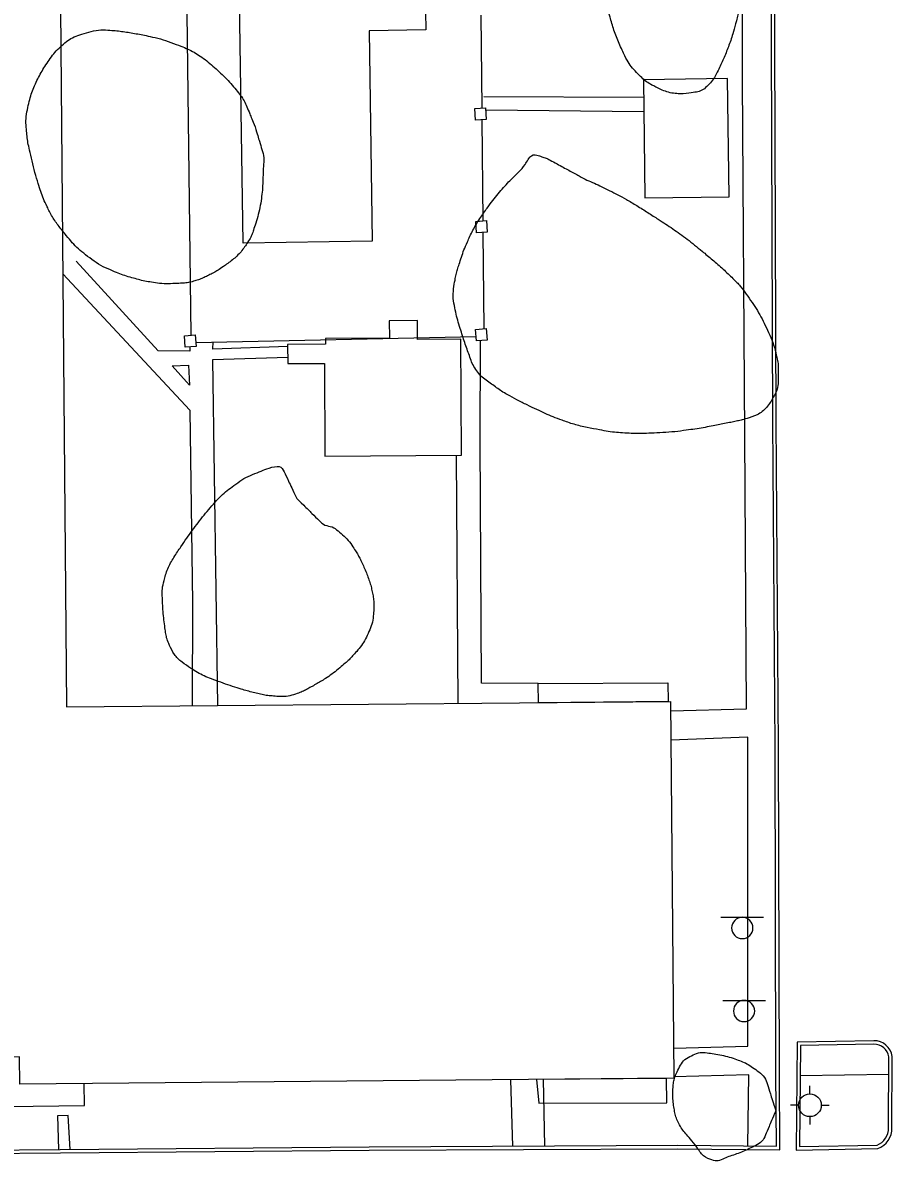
# Model space of a CAD drawing. Extents: x 2145380 to 2157287, y 139568 to 149130.
# Drawn here: x 2151123.8 to 2151276.8, y 145012.9 to 145213.1 of the extents above; entities that cross this region are included whole.
import ezdxf

# ---------------------------------------------------------------- set-up
doc = ezdxf.new("R2010")
doc.units = 0
for name, color, linetype in [('TOPO_Building', 7, 'Continuous'), ('TOPO_Concrete', 7, 'Continuous'), ('TOPO_Curb Back', 7, 'Continuous'), ('TOPO_Fence', 7, 'Continuous'), ('TOPO_Sidewalk', 7, 'Continuous'), ('TOPO_Sign', 7, 'Continuous'), ('TOPO_Tree Line', 7, 'Continuous'), ('TOPO_Wall Freestanding', 7, 'Continuous'), ('TOPO_Water Fire Hydrant', 7, 'Continuous')]:
    doc.layers.add(name, color=color, linetype=linetype)

# ---------------------------------------------------------------- blocks, each defined once
blk = doc.blocks.new('FIRHYD')
at = {"layer": 'TOPO_Water Fire Hydrant'}
for p, q in [((0, 10.2), (0, 17.3)), ((10.2, 0), (17.3, 0)), ((-10.2, 0), (-17.3, 0)), ((0, -10.2), (0, -17.3))]:
    blk.add_line(p, q, dxfattribs=at)
blk.add_circle((0, 0), 10.2, dxfattribs=at)

msp = doc.modelspace()

# ---------------------------------------------------------------- linework, layer by layer
at = {"layer": 'TOPO_Building'}
for points in [[(2151064.39, 145228.91), (2151063.98, 145331.21), (2151121.6, 145331.44), (2151121.59, 145335.53), (2151132.67, 145335.58), (2151132.67, 145336.45), (2151236.86, 145336.86), (2151237.13, 145270.58), (2151129.94, 145270.15), (2151131.51, 145092.77), (2151237.77, 145093.71), (2151238.35, 145027.44), (2151123.26, 145026.42), (2151123.22, 145031.22), (2151065.97, 145030.71), (2151064.5, 145196.3), (2151033.07, 145196.02), (2151033.03, 145201.03), (2151031.19, 145201.01), (2151030.99, 145223.32), (2151033.76, 145223.35), (2151033.72, 145228.64)], [(2151232.98, 145203.06), (2151233.25, 145182.3), (2151248.06, 145182.49), (2151247.8, 145203.25)]]:
    msp.add_lwpolyline(points, close=True, dxfattribs=at)
at = {"layer": 'TOPO_Concrete'}
for points in [[(2151161.88, 145220.92), (2151194.54, 145221.41), (2151194.69, 145211.82), (2151184.71, 145211.67), (2151185.27, 145174.68), (2151162.58, 145174.34)], [(2151176.96, 145136.84), (2151201, 145137.01), (2151200.86, 145157.44), (2151193.24, 145157.39), (2151193.22, 145160.71), (2151188.27, 145160.67), (2151188.29, 145157.62), (2151177.07, 145157.54), (2151177.08, 145156.55), (2151170.39, 145156.51), (2151170.42, 145153.13), (2151176.85, 145153.17)]]:
    msp.add_lwpolyline(points, close=True, dxfattribs=at)
for points in [[(2151214.46, 145096.88), (2151237.29, 145097.01), (2151237.32, 145093.71), (2151214.5, 145093.5), (2151214.46, 145096.88)], [(2151214.56, 145023.05), (2151237.11, 145023.1), (2151237.07, 145027.43), (2151214.2, 145027.23), (2151214.56, 145023.05)], [(2151132.11, 145014.92), (2151131.79, 145020.91), (2151129.89, 145020.84), (2151130.1, 145014.9)]]:
    msp.add_lwpolyline(points, dxfattribs=at)
at = {"layer": 'TOPO_Curb Back'}
for p, q in [((2151273.53, 145034.05), (2151260.01, 145033.78)), ((2151260.01, 145033.78), (2151259.86, 145014.81)), ((2151260.61, 145033.19), (2151260.46, 145015.42)), ((2151273.53, 145033.45), (2151260.61, 145033.19)), ((2151276.1, 145018.73), (2151276.15, 145031.23)), ((2151276.7, 145018.74), (2151276.75, 145031.28)), ((2151259.86, 145014.81), (2151274.19, 145015.08)), ((2151260.46, 145015.42), (2151274.08, 145015.67))]:
    msp.add_line(p, q, dxfattribs=at)
for points in [[(2151037.49, 145014.35), (2151068.9, 145014.47), (2151115.97, 145014.82), (2151130.4, 145014.91), (2151184.73, 145015.41), (2151239.02, 145015.66), (2151256.37, 145015.49), (2151256.3, 145028.34), (2151256.14, 145085.59), (2151255.73, 145143.05), (2151255.49, 145209.45), (2151255.25, 145275.35)], [(2151037.54, 145013.75), (2151068.9, 145013.87), (2151115.98, 145014.22), (2151130.41, 145014.31), (2151184.73, 145014.81), (2151239.02, 145015.06), (2151256.98, 145014.88), (2151256.9, 145028.35), (2151256.74, 145085.59), (2151256.33, 145143.05), (2151256.09, 145209.45), (2151255.85, 145275.35)]]:
    msp.add_lwpolyline(points, dxfattribs=at)
for centre, radius, start, end in [((2151273.53, 145030.79), 3.26, 8.5869, 90.0719), ((2151273.53, 145030.79), 2.66, 9.5324, 89.96), ((2151272.98, 145018.61), 3.13, 290.6024, 2.2152), ((2151272.98, 145018.61), 3.73, 288.9476, 2.0115)]:
    msp.add_arc(centre, radius, start, end, dxfattribs=at)
at = {"layer": 'TOPO_Fence'}
for p, q in [((2151153.4, 145158.12), (2151152.74, 145214.78)), ((2151204.39, 145214.39), (2151204.54, 145198.06)), ((2151204.56, 145196.04), (2151204.73, 145178.24)), ((2151204.75, 145176.21), (2151204.91, 145159.26)), ((2151154.23, 145156.84), (2151203.54, 145157.93))]:
    msp.add_line(p, q, dxfattribs=at)
at = {"layer": 'TOPO_Sidewalk'}
for p, q in [((2151233.02, 145199.92), (2151204.93, 145200.03)), ((2151205.23, 145197.74), (2151233.05, 145197.48)), ((2151200.41, 145093.38), (2151200.1, 145137)), ((2151260.56, 145027.92), (2151276.14, 145028.14)), ((2151209.62, 145027.18), (2151209.95, 145015.52)), ((2151215.65, 145015.55), (2151215.43, 145027.24))]:
    msp.add_line(p, q, dxfattribs=at)
for points in [[(2151237.78, 145092.05), (2151251.09, 145092.44), (2151250.83, 145140.43), (2151250.39, 145203.04), (2151250.27, 145271.68), (2151237.12, 145271.71)], [(2151153.2, 145156.08), (2151153.2, 145155.32), (2151147.61, 145155.4), (2151133.17, 145171.15)], [(2151130.84, 145168.9), (2151153.16, 145144.94), (2151153.67, 145111.06), (2151153.6, 145092.96)], [(2151170.4, 145156.17), (2151157.22, 145155.69), (2151157.29, 145156.99)], [(2151214.46, 145096.88), (2151204.51, 145096.92), (2151204.29, 145139.41), (2151204.33, 145157.19)], [(2151158.11, 145093), (2151157.23, 145153.85), (2151170.41, 145154.29)], [(2151152.96, 145152.86), (2151153.14, 145149.35), (2151150.07, 145152.74), (2151152.96, 145152.86)], [(2151238.31, 145032.75), (2151251.33, 145033.09), (2151251.34, 145087.46), (2151237.83, 145086.93)], [(2151251.32, 145015.54), (2151251.54, 145028.05), (2151238.35, 145027.68)], [(2151111.55, 145014.79), (2151112.02, 145022.33), (2151134.63, 145022.65), (2151134.6, 145026.52)]]:
    msp.add_lwpolyline(points, dxfattribs=at)
at = {"layer": 'TOPO_Sign'}
for points in [[(2151246.62, 145055.75), (2151254.11, 145055.75)], [(2151248.5, 145053.88), (2151248.5, 145053.88)], [(2151250.37, 145055.75), (2151250.37, 145055.75)], [(2151252.23, 145053.88), (2151252.23, 145053.88)], [(2151250.37, 145052.01), (2151250.37, 145052.01)], [(2151246.94, 145041.14), (2151254.43, 145041.14)], [(2151250.69, 145041.14), (2151250.69, 145041.14)], [(2151248.82, 145039.27), (2151248.82, 145039.27)], [(2151252.55, 145039.27), (2151252.55, 145039.27)], [(2151250.69, 145037.4), (2151250.69, 145037.4)]]:
    msp.add_lwpolyline(points, dxfattribs=at)
for centre, start, end in [((2151250.37, 145053.88), 90, 180), ((2151250.37, 145053.88), 180, 270), ((2151250.37, 145053.88), 360, 90), ((2151250.37, 145053.88), 270, 0), ((2151250.69, 145039.27), 90, 180), ((2151250.69, 145039.27), 360, 90), ((2151250.69, 145039.27), 180, 270), ((2151250.69, 145039.27), 270, 0)]:
    msp.add_arc(centre, 1.87, start, end, dxfattribs=at)
at = {"layer": 'TOPO_Tree Line'}
for points in [[(2151222.35, 145235.02), (2151222.71, 145233.1), (2151223.06, 145231.19), (2151223.42, 145229.27), (2151223.72, 145227.66), (2151224.29, 145226.12), (2151224.66, 145224.53), (2151225.04, 145222.84), (2151225.31, 145221.13), (2151225.69, 145219.44), (2151226.08, 145217.68), (2151226.58, 145215.95), (2151227.07, 145214.21), (2151227.77, 145211.76), (2151228.68, 145209.42), (2151229.8, 145207.1), (2151230.4, 145205.85), (2151231.29, 145204.86), (2151232.28, 145203.84), (2151233.09, 145203.01), (2151233.94, 145202.4), (2151234.98, 145201.87), (2151237.07, 145200.81), (2151239.44, 145200.49), (2151241.58, 145200.78), (2151242.54, 145200.91), (2151243.53, 145201.26), (2151244.32, 145202.05), (2151245.22, 145202.96), (2151245.73, 145203.89), (2151246.23, 145204.94), (2151246.72, 145205.97), (2151247.21, 145206.99), (2151247.61, 145208.05), (2151248.03, 145209.15), (2151248.45, 145210.24), (2151248.77, 145211.36), (2151249.36, 145213.43), (2151249.87, 145215.52), (2151250.46, 145217.59), (2151250.92, 145219.22), (2151251.44, 145220.84), (2151251.87, 145222.48), (2151252.43, 145224.6), (2151252.97, 145226.72), (2151253.51, 145228.84), (2151253.9, 145230.36), (2151254.28, 145231.87), (2151254.67, 145233.39), (2151255.33, 145235.98), (2151255.92, 145238.59), (2151256.5, 145241.21), (2151256.81, 145242.61), (2151256.81, 145244.07), (2151256.73, 145245.5), (2151256.65, 145246.64), (2151256.43, 145247.77), (2151256.08, 145248.89), (2151255.76, 145249.92), (2151255.39, 145250.89), (2151254.89, 145251.84), (2151254.39, 145252.76), (2151253.84, 145253.63), (2151253.24, 145254.49), (2151252.64, 145255.34), (2151252.01, 145256.14), (2151251.31, 145256.92), (2151250.19, 145258.13), (2151248.97, 145259.19), (2151247.59, 145260.09), (2151246.72, 145260.65), (2151245.84, 145261.14), (2151244.9, 145261.53), (2151243.9, 145261.94), (2151242.89, 145262.34), (2151241.87, 145262.71), (2151240.89, 145263.06), (2151239.91, 145263.41), (2151238.92, 145263.74), (2151238.01, 145264.05), (2151237.11, 145264.34), (2151236.18, 145264.57), (2151235.21, 145264.81), (2151234.22, 145265.03), (2151233.24, 145265.24), (2151232.26, 145265.46), (2151231.28, 145265.68), (2151230.3, 145265.88), (2151229.3, 145266.09), (2151228.3, 145266.29), (2151227.29, 145266.48), (2151226.1, 145266.7), (2151224.91, 145266.91), (2151223.71, 145267.1), (2151222.42, 145267.31), (2151221.12, 145267.51), (2151219.82, 145267.7), (2151218.27, 145267.93), (2151216.73, 145268.16), (2151215.18, 145268.3), (2151213.27, 145268.47), (2151211.36, 145268.58), (2151209.44, 145268.69), (2151207.42, 145268.81), (2151205.39, 145268.92), (2151203.37, 145269.03), (2151199.74, 145269.25), (2151196.11, 145269.47), (2151192.48, 145269.68), (2151189.86, 145269.83), (2151187.25, 145269.94), (2151184.63, 145270.1), (2151182.05, 145270.25), (2151179.47, 145270.42), (2151176.89, 145270.57), (2151174.57, 145270.71), (2151172.25, 145270.85), (2151169.92, 145270.98), (2151167.5, 145271.12), (2151165.06, 145271.19), (2151162.63, 145271.22), (2151159.24, 145271.25), (2151155.85, 145270.99), (2151152.45, 145270.63), (2151150.35, 145270.41), (2151148.28, 145270.08), (2151146.2, 145269.69), (2151144.73, 145269.42), (2151143.3, 145269.04), (2151141.85, 145268.66), (2151140.86, 145268.4), (2151139.91, 145268.06), (2151138.96, 145267.63), (2151137.47, 145266.94), (2151136.28, 145265.9), (2151135.23, 145264.55), (2151134.38, 145263.46), (2151133.93, 145262.3), (2151133.5, 145261.04), (2151133.09, 145259.83), (2151132.69, 145258.52), (2151132.95, 145257.33), (2151133.16, 145256.4), (2151133.61, 145255.51), (2151134.1, 145254.64), (2151134.6, 145253.75), (2151135.09, 145252.93), (2151135.69, 145252.13), (2151136.56, 145250.96), (2151137.47, 145249.87), (2151138.64, 145248.99), (2151139.76, 145248.14), (2151140.95, 145247.49), (2151142.2, 145246.89), (2151142.97, 145246.52), (2151143.72, 145246.12), (2151144.52, 145245.86), (2151145.84, 145245.43), (2151147.16, 145245.03), (2151148.48, 145244.64), (2151149.37, 145244.38), (2151150.25, 145244.11), (2151151.14, 145243.86), (2151152.47, 145243.49), (2151153.81, 145243.17), (2151155.16, 145242.92), (2151156.14, 145242.73), (2151157.12, 145242.57), (2151158.1, 145242.45), (2151159.34, 145242.29), (2151160.57, 145242.14), (2151161.81, 145241.99), (2151164.26, 145241.7), (2151166.71, 145241.4), (2151169.15, 145241.11), (2151170.96, 145240.9), (2151172.76, 145240.68), (2151174.57, 145240.47), (2151176.81, 145240.2), (2151179.06, 145240.13), (2151181.31, 145239.95), (2151182.17, 145239.87), (2151183.03, 145239.8), (2151183.89, 145239.68), (2151185.27, 145239.48), (2151186.61, 145239.01), (2151187.99, 145238.76), (2151189.44, 145238.5), (2151190.89, 145238.25), (2151192.35, 145238.04), (2151193.67, 145237.85), (2151194.99, 145237.66), (2151196.32, 145237.53), (2151197.71, 145237.39), (2151199.11, 145237.27), (2151200.5, 145237.18), (2151202.49, 145237.04), (2151204.48, 145236.91), (2151206.47, 145236.77), (2151207.58, 145236.69), (2151208.7, 145236.6), (2151209.82, 145236.52), (2151211.97, 145236.36), (2151214.15, 145236.49), (2151216.27, 145236.11), (2151218.29, 145235.74), (2151220.32, 145235.38), (2151222.35, 145235.02), (2151222.35, 145235.02)], [(2151164.66, 145194.79), (2151164.18, 145195.97), (2151163.7, 145197.14), (2151163.23, 145198.31), (2151162.79, 145199.38), (2151162.09, 145200.32), (2151161.36, 145201.24), (2151160.43, 145202.41), (2151159.42, 145203.45), (2151158.33, 145204.47), (2151157.26, 145205.47), (2151156.17, 145206.39), (2151154.96, 145207.22), (2151153.93, 145207.91), (2151152.85, 145208.48), (2151151.7, 145208.92), (2151149.86, 145209.64), (2151148.01, 145210.26), (2151146.1, 145210.69), (2151144.93, 145210.95), (2151143.77, 145211.16), (2151142.59, 145211.36), (2151141.47, 145211.54), (2151140.35, 145211.68), (2151139.23, 145211.76), (2151137.53, 145211.9), (2151135.83, 145211.57), (2151134.13, 145211.03), (2151132.83, 145210.62), (2151131.71, 145210.02), (2151130.7, 145209.1), (2151129.64, 145208.13), (2151128.82, 145207.11), (2151128.05, 145205.95), (2151127.34, 145204.86), (2151126.71, 145203.78), (2151126.15, 145202.61), (2151125.59, 145201.42), (2151125.17, 145200.22), (2151124.86, 145198.94), (2151124.5, 145197.4), (2151124.31, 145195.84), (2151124.43, 145194.3), (2151124.53, 145193.14), (2151124.7, 145191.98), (2151124.96, 145190.83), (2151125.42, 145188.76), (2151125.93, 145186.74), (2151126.54, 145184.72), (2151126.94, 145183.38), (2151127.42, 145182.09), (2151128.03, 145180.82), (2151128.95, 145178.92), (2151130.16, 145177.25), (2151131.5, 145175.61), (2151132.5, 145174.38), (2151133.56, 145173.28), (2151134.81, 145172.3), (2151136.33, 145171.12), (2151137.92, 145170.14), (2151139.68, 145169.4), (2151140.86, 145168.9), (2151142.05, 145168.5), (2151143.28, 145168.16), (2151144.42, 145167.84), (2151145.55, 145167.58), (2151146.72, 145167.4), (2151148.25, 145167.18), (2151149.81, 145167.17), (2151151.35, 145167.25), (2151152.25, 145167.3), (2151153.15, 145167.41), (2151154.04, 145167.67), (2151154.91, 145167.92), (2151155.7, 145168.28), (2151156.5, 145168.67), (2151157.36, 145169.1), (2151158.16, 145169.56), (2151158.95, 145170.11), (2151160.71, 145171.34), (2151162.25, 145172.75), (2151163.43, 145174.58), (2151163.93, 145175.36), (2151164.25, 145176.18), (2151164.52, 145177.05), (2151165.01, 145178.61), (2151165.47, 145180.16), (2151165.71, 145181.78), (2151165.94, 145183.29), (2151166.02, 145184.79), (2151166.06, 145186.3), (2151166.11, 145187.8), (2151166.3, 145189.36), (2151165.86, 145190.8), (2151165.46, 145192.13), (2151165.06, 145193.46), (2151164.66, 145194.79)], [(2151216.02, 145189.22), (2151215.56, 145189.37), (2151215.1, 145189.52), (2151214.64, 145189.67), (2151213.21, 145190.14), (2151212.17, 145187.97), (2151211.09, 145186.9), (2151210.16, 145185.98), (2151209.26, 145185.09), (2151208.4, 145184.12), (2151207.4, 145182.99), (2151206.47, 145181.84), (2151205.58, 145180.61), (2151204.16, 145178.65), (2151202.94, 145176.61), (2151201.95, 145174.4), (2151201.39, 145173.15), (2151200.97, 145171.88), (2151200.55, 145170.58), (2151200.27, 145169.7), (2151200.03, 145168.82), (2151199.86, 145167.92), (2151199.54, 145166.29), (2151199.47, 145164.55), (2151199.81, 145162.92), (2151200.11, 145161.47), (2151200.51, 145160.04), (2151200.96, 145158.62), (2151201.34, 145157.44), (2151201.74, 145156.27), (2151202.16, 145155.11), (2151202.56, 145153.98), (2151202.95, 145152.88), (2151203.66, 145151.87), (2151204.36, 145150.89), (2151205.32, 145150.22), (2151206.27, 145149.53), (2151207.16, 145148.89), (2151208.03, 145148.26), (2151208.97, 145147.73), (2151210.73, 145146.75), (2151212.51, 145145.86), (2151214.33, 145145.01), (2151215.72, 145144.35), (2151217.11, 145143.74), (2151218.56, 145143.21), (2151220.78, 145142.41), (2151223.05, 145141.88), (2151225.38, 145141.46), (2151226.8, 145141.2), (2151228.23, 145141), (2151229.68, 145140.92), (2151231.21, 145140.84), (2151232.76, 145140.82), (2151234.29, 145140.89), (2151236.39, 145140.99), (2151238.5, 145141.13), (2151240.59, 145141.42), (2151242.05, 145141.62), (2151243.5, 145141.85), (2151244.96, 145142.12), (2151246.11, 145142.34), (2151247.26, 145142.58), (2151248.42, 145142.81), (2151249.29, 145142.99), (2151250.16, 145143.2), (2151251.03, 145143.45), (2151253.04, 145144.01), (2151254.76, 145145.32), (2151255.88, 145147.32), (2151256.62, 145148.62), (2151256.68, 145149.93), (2151256.7, 145151.27), (2151256.7, 145152.22), (2151256.71, 145153.18), (2151256.48, 145154.11), (2151256.04, 145155.98), (2151255.43, 145157.73), (2151254.6, 145159.45), (2151253.86, 145161), (2151253.05, 145162.45), (2151252.09, 145163.87), (2151251.09, 145165.36), (2151250.06, 145166.79), (2151248.79, 145168.04), (2151247.01, 145169.78), (2151245.16, 145171.39), (2151243.24, 145172.96), (2151241.97, 145173.99), (2151240.71, 145175.04), (2151239.37, 145175.99), (2151238.15, 145176.85), (2151236.91, 145177.66), (2151235.66, 145178.47), (2151233.75, 145179.7), (2151231.85, 145180.93), (2151229.88, 145182.06), (2151228.5, 145182.85), (2151227.07, 145183.55), (2151225.64, 145184.25), (2151224.36, 145184.88), (2151223.02, 145185.39), (2151221.77, 145186.08), (2151219.85, 145187.13), (2151217.94, 145188.17), (2151216.02, 145189.22), (2151216.02, 145189.22)], [(2151172, 145129.41), (2151171.25, 145130.99), (2151170.5, 145132.57), (2151169.75, 145134.15), (2151169.18, 145135.34), (2151166.99, 145134.74), (2151165.79, 145134.25), (2151164.24, 145133.63), (2151162.65, 145132.97), (2151161.24, 145131.92), (2151160.04, 145131.03), (2151158.91, 145130.16), (2151157.93, 145129.07), (2151156.77, 145127.8), (2151155.7, 145126.5), (2151154.65, 145125.15), (2151153.6, 145123.79), (2151152.63, 145122.42), (2151151.66, 145120.99), (2151150.36, 145119.07), (2151149.21, 145117.1), (2151148.62, 145114.82), (2151148.29, 145113.55), (2151148.33, 145112.27), (2151148.4, 145111), (2151148.47, 145109.53), (2151148.62, 145108.07), (2151148.82, 145106.6), (2151148.95, 145105.61), (2151149.14, 145104.65), (2151149.57, 145103.71), (2151150.38, 145101.92), (2151151.77, 145100.59), (2151153.4, 145099.54), (2151154.55, 145098.79), (2151155.69, 145098.17), (2151156.94, 145097.71), (2151158.61, 145097.08), (2151160.28, 145096.48), (2151161.98, 145095.96), (2151163.03, 145095.64), (2151164.07, 145095.35), (2151165.14, 145095.09), (2151166.14, 145094.84), (2151167.14, 145094.72), (2151168.15, 145094.64), (2151169.47, 145094.54), (2151170.8, 145094.65), (2151172.12, 145095.12), (2151172.99, 145095.44), (2151173.73, 145095.82), (2151174.5, 145096.25), (2151175.36, 145096.73), (2151176.2, 145097.2), (2151177.02, 145097.74), (2151178.19, 145098.51), (2151179.28, 145099.39), (2151180.35, 145100.3), (2151181.05, 145100.9), (2151181.67, 145101.54), (2151182.29, 145102.24), (2151183.21, 145103.28), (2151183.94, 145104.36), (2151184.54, 145105.66), (2151185.16, 145106.99), (2151185.46, 145108.36), (2151185.53, 145109.75), (2151185.58, 145110.67), (2151185.55, 145111.61), (2151185.37, 145112.52), (2151185.18, 145113.48), (2151184.95, 145114.42), (2151184.62, 145115.35), (2151184.25, 145116.36), (2151183.83, 145117.32), (2151183.37, 145118.29), (2151182.99, 145119.09), (2151182.56, 145119.85), (2151182.08, 145120.6), (2151181.31, 145121.8), (2151180.34, 145122.83), (2151179.24, 145123.73), (2151178.28, 145124.52), (2151176.87, 145124.62), (2151175.99, 145125.48), (2151174.66, 145126.79), (2151173.33, 145128.1), (2151172, 145129.41), (2151172, 145129.41)], [(2151256.26, 145021.73), (2151255.77, 145023.28), (2151255.27, 145024.83), (2151254.78, 145026.38), (2151254.38, 145027.64), (2151253.31, 145028.58), (2151252.17, 145029.37), (2151251.19, 145030.04), (2151250.19, 145030.46), (2151249.09, 145030.84), (2151247.76, 145031.3), (2151246.41, 145031.58), (2151245.06, 145031.79), (2151243.88, 145031.97), (2151242.63, 145032.01), (2151241.45, 145031.41), (2151240.19, 145030.78), (2151239.46, 145029.75), (2151238.89, 145028.52), (2151238.48, 145027.63), (2151238.26, 145026.75), (2151238.2, 145025.83), (2151238.12, 145024.68), (2151238.16, 145023.51), (2151238.35, 145022.37), (2151238.51, 145021.37), (2151238.73, 145020.4), (2151239.22, 145019.48), (2151239.75, 145018.48), (2151240.43, 145017.7), (2151241.16, 145016.84), (2151242.37, 145015.4), (2151243.46, 145013.59), (2151245.12, 145013.06), (2151246.09, 145012.75), (2151247.23, 145013.39), (2151248.24, 145013.74), (2151249.38, 145014.14), (2151250.5, 145014.51), (2151251.6, 145015.06), (2151252.72, 145015.63), (2151253.95, 145016.29), (2151254.43, 145017.42), (2151255.04, 145018.85), (2151255.65, 145020.29), (2151256.26, 145021.73)]]:
    msp.add_open_spline(points, degree=3, dxfattribs=at)
at = {"layer": 'TOPO_Wall Freestanding'}
for points in [[(2151203.32, 145197.98), (2151205.21, 145198.11), (2151205.34, 145196.09), (2151203.46, 145195.97)], [(2151203.48, 145178.15), (2151205.37, 145178.28), (2151205.5, 145176.26), (2151203.62, 145176.14)], [(2151152.26, 145158.04), (2151154.14, 145158.17), (2151154.28, 145156.15), (2151152.39, 145156.02)], [(2151203.46, 145159.16), (2151205.34, 145159.29), (2151205.48, 145157.27), (2151203.59, 145157.15)]]:
    msp.add_lwpolyline(points, close=True, dxfattribs=at)

# ---------------------------------------------------------------- block references
at = {"layer": 'TOPO_Water Fire Hydrant', "xscale": 0.19685000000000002, "yscale": 0.19685000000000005}
msp.add_blockref('FIRHYD', (2151262.27, 145022.7), dxfattribs=at)

doc.saveas('drawing.dxf')
